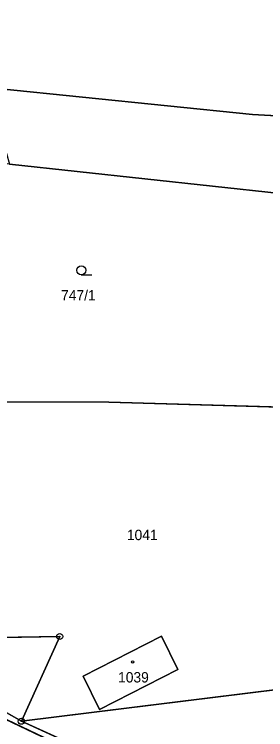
# Model space of a CAD drawing. Extents: x -689422 to -685210, y -987725 to -982160.
# Drawn here: x -686890.5 to -686849.2, y -985686.6 to -985569.1 of the extents above; entities that cross this region are included whole.
import ezdxf

# ---------------------------------------------------------------- set-up
doc = ezdxf.new("R2010")
doc.units = 0
for name, color, linetype in [('KN_Budovy', 7, 'Continuous'), ('KN_Hranice_parcel', 7, 'Continuous'), ('KN_Parcelni cisla', 7, 'Continuous'), ('KN_Polygon parcely', 7, 'Continuous'), ('KN_POZEMKY_OSTATNI PLOCHA', 7, 'Continuous'), ('KN_POZEMKY_TTP', 7, 'Continuous'), ('KN_POZEMKY_VODNI_PLOCHA', 7, 'Continuous'), ('KN_POZEMKY_ZAHRADA', 7, 'Continuous'), ('KN_POZEMKY_ZASTAVENA PLOCHA', 7, 'Continuous'), ('KN_VYUZITI_06_vodni plocha_rybnik', 7, 'Continuous'), ('KN_VYUZITI_13_zastavena plocha_zboreniste', 7, 'Continuous'), ('KN_VYUZITI_16_ostatni plocha_silnice', 7, 'Continuous'), ('KN_VYUZITI_17_ostatni plocha_ostatni komunikace', 7, 'Continuous'), ('KN_VYUZITI_26_ostatni plocha_jina plocha', 7, 'Continuous'), ('KN_Značky bodu BP', 7, 'Continuous'), ('KN_Značky budov', 7, 'Continuous'), ('KN_Značky kultur', 7, 'Continuous')]:
    doc.layers.add(name, color=color, linetype=linetype)

msp = doc.modelspace()

# ---------------------------------------------------------------- linework, layer by layer
at = {"layer": 'KN_Budovy'}
msp.add_lwpolyline([(-686863.61, -985676.72), (-686866.32, -985671.26), (-686879.19, -985677.83), (-686876.47, -985683.3)], close=True, dxfattribs=at)
at = {"layer": 'KN_Hranice_parcel'}
for p, q in [((-686891.26, -985593.71), (-686846.79, -985598.57)), ((-686889.33, -985685.23), (-686883.02, -985671.31)), ((-686889.33, -985685.23), (-686907.43, -985674.98)), ((-686889.33, -985685.23), (-686822.12, -985676.92)), ((-686863.2, -985697.07), (-686889.33, -985685.23))]:
    msp.add_line(p, q, dxfattribs=at)
for points in [[(-686795.34, -985588.72), (-686851.37, -985585.58), (-686893.33, -985581.3)], [(-686839.22, -985633.84), (-686874.97, -985632.8), (-686899.91, -985632.78)], [(-686883.02, -985671.31), (-686898.8, -985671.57), (-686907.43, -985674.98)], [(-686863.61, -985676.72), (-686876.47, -985683.3), (-686879.19, -985677.83), (-686866.32, -985671.26), (-686863.61, -985676.72)], [(-686908.15, -985675.93), (-686897.71, -985682.17), (-686880.75, -985690.22), (-686863.2, -985697.07)]]:
    msp.add_lwpolyline(points, dxfattribs=at)
at = {"layer": 'KN_Polygon parcely'}
msp.add_lwpolyline([(-686880.75, -985690.22), (-686897.71, -985682.17), (-686908.15, -985675.93), (-686912.11, -985672.09), (-686924.47, -985660.1), (-686931.83, -985652.6), (-686933.99, -985650.14), (-686939.69, -985642.65), (-686948.98, -985626.4), (-686955.57, -985609.59), (-686955.74, -985608.89), (-686957.75, -985600.44), (-686961.1, -985586.14), (-686961.47, -985574.05), (-686961.48, -985570.63), (-686961.86, -985564.32), (-686962.16, -985557.97), (-686961.69, -985550.47), (-686961.03, -985540.08), (-686958.33, -985531.85), (-686955.54, -985523.37), (-686952.03, -985514.36), (-686936.37, -985474.16)], dxfattribs=at)
for points in [[(-686889.98, -985560.45), (-686896.34, -985573.41), (-686893.33, -985581.3), (-686851.37, -985585.58), (-686795.34, -985588.72), (-686783.23, -985561.07), (-686775.98, -985533.61), (-686766.97, -985507.16), (-686817.31, -985488.73), (-686830.52, -985488.45), (-686841.33, -985497.39), (-686845.33, -985510.94), (-686873.76, -985543.78), (-686883.95, -985554.25)], [(-686846.79, -985598.57), (-686760.3, -985600.7), (-686757.13, -985597.78), (-686755.92, -985591.91), (-686758.4, -985589.6), (-686795.34, -985588.72), (-686851.37, -985585.58), (-686893.33, -985581.3), (-686893.79, -985585), (-686891.26, -985593.71)], [(-686915.12, -985605.61), (-686913.47, -985614.55), (-686913.3, -985624.08), (-686907.62, -985623.67), (-686906.76, -985629.44), (-686911.45, -985630.2), (-686910.45, -985633.5), (-686907.82, -985633.19), (-686899.91, -985632.78), (-686874.97, -985632.8), (-686839.22, -985633.84), (-686846.79, -985598.57), (-686891.26, -985593.71), (-686916.02, -985590.05), (-686916.59, -985597.64)], [(-686822.12, -985676.92), (-686825.8, -985668.83), (-686832, -985658.34), (-686836.99, -985647.14), (-686839.22, -985633.84), (-686874.97, -985632.8), (-686899.91, -985632.78), (-686899.05, -985645.6), (-686906.66, -985645.56), (-686904.98, -985667.79), (-686910.2, -985673.3), (-686907.43, -985674.98), (-686898.8, -985671.57), (-686883.02, -985671.31), (-686889.33, -985685.23)], [(-686880.75, -985690.22), (-686863.2, -985697.07), (-686889.33, -985685.23), (-686907.43, -985674.98), (-686910.2, -985673.3), (-686912.11, -985672.09), (-686908.15, -985675.93), (-686897.71, -985682.17)], [(-686898.8, -985671.57), (-686907.43, -985674.98), (-686889.33, -985685.23), (-686883.02, -985671.31)], [(-686863.61, -985676.72), (-686876.47, -985683.3), (-686879.19, -985677.83), (-686866.32, -985671.26)], [(-686863.61, -985676.72), (-686866.32, -985671.26), (-686879.19, -985677.83), (-686876.47, -985683.3)], [(-686814.92, -985688.5), (-686822.12, -985676.92), (-686889.33, -985685.23), (-686863.2, -985697.07), (-686835, -985707.96), (-686802.78, -985718.53), (-686803.27, -985716.9), (-686807.95, -985701.29)]]:
    msp.add_lwpolyline(points, close=True, dxfattribs=at)
at = {"layer": 'KN_POZEMKY_OSTATNI PLOCHA'}
for p, q in [((-686899.91, -985632.78), (-686874.97, -985632.8)), ((-686874.97, -985632.8), (-686839.22, -985633.84)), ((-686883.02, -985671.31), (-686898.8, -985671.57)), ((-686889.33, -985685.23), (-686883.02, -985671.31)), ((-686866.32, -985671.26), (-686879.19, -985677.83)), ((-686863.61, -985676.72), (-686866.32, -985671.26)), ((-686907.43, -985674.98), (-686889.33, -985685.23)), ((-686889.33, -985685.23), (-686822.12, -985676.92)), ((-686822.12, -985676.92), (-686889.33, -985685.23)), ((-686876.47, -985683.3), (-686863.61, -985676.72)), ((-686879.19, -985677.83), (-686876.47, -985683.3)), ((-686897.71, -985682.17), (-686880.75, -985690.22)), ((-686880.75, -985690.22), (-686897.71, -985682.17)), ((-686863.2, -985697.07), (-686889.33, -985685.23)), ((-686889.33, -985685.23), (-686863.2, -985697.07))]:
    msp.add_line(p, q, dxfattribs=at)
at = {"layer": 'KN_POZEMKY_TTP'}
for p, q in [((-686893.33, -985581.3), (-686851.37, -985585.58)), ((-686851.37, -985585.58), (-686795.34, -985588.72)), ((-686846.79, -985598.57), (-686891.26, -985593.71))]:
    msp.add_line(p, q, dxfattribs=at)
at = {"layer": 'KN_POZEMKY_VODNI_PLOCHA'}
for p, q in [((-686851.37, -985585.58), (-686893.33, -985581.3)), ((-686795.34, -985588.72), (-686851.37, -985585.58))]:
    msp.add_line(p, q, dxfattribs=at)
at = {"layer": 'KN_POZEMKY_ZAHRADA'}
for p, q in [((-686891.26, -985593.71), (-686846.79, -985598.57)), ((-686874.97, -985632.8), (-686899.91, -985632.78)), ((-686839.22, -985633.84), (-686874.97, -985632.8))]:
    msp.add_line(p, q, dxfattribs=at)
at = {"layer": 'KN_POZEMKY_ZASTAVENA PLOCHA'}
for p, q in [((-686898.8, -985671.57), (-686883.02, -985671.31)), ((-686883.02, -985671.31), (-686889.33, -985685.23)), ((-686879.19, -985677.83), (-686866.32, -985671.26)), ((-686866.32, -985671.26), (-686863.61, -985676.72)), ((-686889.33, -985685.23), (-686907.43, -985674.98)), ((-686863.61, -985676.72), (-686876.47, -985683.3)), ((-686876.47, -985683.3), (-686879.19, -985677.83))]:
    msp.add_line(p, q, dxfattribs=at)
at = {"layer": 'KN_VYUZITI_06_vodni plocha_rybnik'}
for p, q in [((-686851.37, -985585.58), (-686893.33, -985581.3)), ((-686795.34, -985588.72), (-686851.37, -985585.58))]:
    msp.add_line(p, q, dxfattribs=at)
at = {"layer": 'KN_VYUZITI_13_zastavena plocha_zboreniste'}
for p, q in [((-686898.8, -985671.57), (-686883.02, -985671.31)), ((-686883.02, -985671.31), (-686889.33, -985685.23)), ((-686889.33, -985685.23), (-686907.43, -985674.98))]:
    msp.add_line(p, q, dxfattribs=at)
at = {"layer": 'KN_VYUZITI_16_ostatni plocha_silnice'}
msp.add_line((-686897.71, -985682.17), (-686880.75, -985690.22), dxfattribs=at)
at = {"layer": 'KN_VYUZITI_17_ostatni plocha_ostatni komunikace'}
for p, q in [((-686907.43, -985674.98), (-686889.33, -985685.23)), ((-686880.75, -985690.22), (-686897.71, -985682.17)), ((-686889.33, -985685.23), (-686863.2, -985697.07))]:
    msp.add_line(p, q, dxfattribs=at)
at = {"layer": 'KN_VYUZITI_26_ostatni plocha_jina plocha'}
for p, q in [((-686899.91, -985632.78), (-686874.97, -985632.8)), ((-686874.97, -985632.8), (-686839.22, -985633.84)), ((-686883.02, -985671.31), (-686898.8, -985671.57)), ((-686889.33, -985685.23), (-686883.02, -985671.31)), ((-686866.32, -985671.26), (-686879.19, -985677.83)), ((-686863.61, -985676.72), (-686866.32, -985671.26)), ((-686889.33, -985685.23), (-686822.12, -985676.92)), ((-686822.12, -985676.92), (-686889.33, -985685.23)), ((-686876.47, -985683.3), (-686863.61, -985676.72)), ((-686879.19, -985677.83), (-686876.47, -985683.3)), ((-686863.2, -985697.07), (-686889.33, -985685.23))]:
    msp.add_line(p, q, dxfattribs=at)
at = {"layer": 'KN_Značky bodu BP'}
for centre, radius in [((-686883.02, -985671.31), 0.5), ((-686883.02, -985671.31), 0.0303), ((-686889.33, -985685.23), 0.5), ((-686889.33, -985685.23), 0.0303)]:
    msp.add_circle(centre, radius, dxfattribs=at)
at = {"layer": 'KN_Značky budov'}
msp.add_circle((-686871.04, -985675.49), 0.175, dxfattribs=at)
at = {"layer": 'KN_Značky kultur'}
msp.add_line((-686879.49, -985611.92), (-686877.74, -985611.92), dxfattribs=at)
msp.add_circle((-686879.49, -985611.17), 0.75, dxfattribs=at)

# ---------------------------------------------------------------- texts
at = {"layer": 'KN_Parcelni cisla'}
for s, p in [('747/1', (-686882.8, -985616.11)), ('1041', (-686871.99, -985655.48)), ('1039', (-686873.44, -985678.86))]:
    msp.add_text(s, height=1.7, dxfattribs=at).set_placement(p)

doc.saveas('drawing.dxf')
